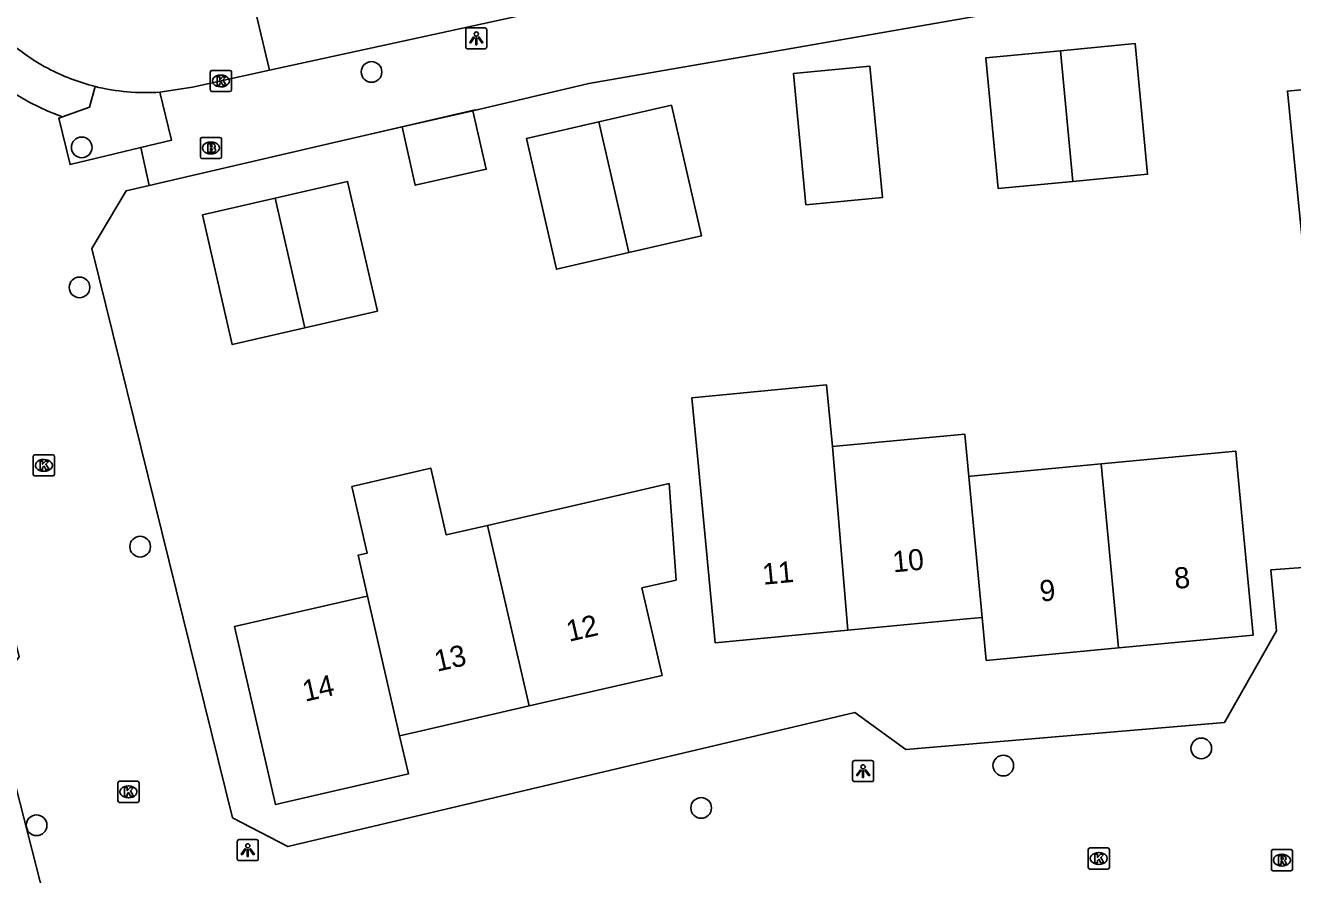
# Model space of a CAD drawing. Extents: x 158461 to 159795, y 387220 to 388672.
# Drawn here: x 159498.9 to 159558.9, y 388058.1 to 388098.3 of the extents above; entities that cross this region are included whole.
import ezdxf

# ---------------------------------------------------------------- set-up
doc = ezdxf.new("R2010")
doc.units = 0
for name, color, linetype in [('IMGEO_Boom', 7, 'Continuous'), ('IMGEO_Brandkraan', 7, 'Continuous'), ('IMGEO_Kolk', 7, 'Continuous'), ('IMGEO_Lichtpunt', 7, 'Continuous'), ('IMGEO_Muur', 7, 'Continuous'), ('IMGEO_Pand', 7, 'Continuous'), ('IMGEO_Pand_nummerreeks', 7, 'Continuous'), ('IMGEO_Rijbaan_lokaal_open', 7, 'Continuous'), ('IMGEO_Rioolput', 7, 'Continuous'), ('IMGEO_Voetpad_open', 7, 'Continuous')]:
    doc.layers.add(name, color=color, linetype=linetype)

msp = doc.modelspace()

# ---------------------------------------------------------------- linework, layer by layer
at = {"layer": 'IMGEO_Boom'}
for centre in [(159515.322, 388096.086), (159501.608, 388092.516), (159501.505, 388085.896), (159504.373, 388073.63), (159554.586, 388064.089), (159545.218, 388063.275), (159530.921, 388061.27), (159499.471, 388060.45)]:
    msp.add_circle(centre, 0.489, dxfattribs=at)
at = {"layer": 'IMGEO_Brandkraan'}
for p, q in [((159507.223, 388092.064), (159507.223, 388092.916)), ((159507.298, 388092.99), (159508.15, 388092.99)), ((159507.711, 388092.77), (159507.736, 388092.77)), ((159508.224, 388092.916), (159508.224, 388092.064)), ((159507.734, 388092.21), (159507.709, 388092.21)), ((159508.15, 388091.99), (159507.298, 388091.99))]:
    msp.add_line(p, q, dxfattribs=at)
for points in [[(159507.223, 388092.064), (159507.223, 388092.916)], [(159507.298, 388092.99), (159508.15, 388092.99)], [(159508.224, 388092.916), (159508.224, 388092.064)], [(159507.571, 388092.69), (159507.571, 388092.29), (159507.784, 388092.29)], [(159507.802, 388092.69), (159507.571, 388092.69)], [(159507.75, 388092.609), (159507.696, 388092.609), (159507.696, 388092.533)], [(159507.696, 388092.533), (159507.749, 388092.533)], [(159507.758, 388092.457), (159507.696, 388092.457), (159507.696, 388092.376)], [(159507.696, 388092.376), (159507.758, 388092.376)], [(159508.15, 388091.99), (159507.298, 388091.99)]]:
    msp.add_lwpolyline(points, dxfattribs=at)
for centre, radius, start, end in [((159507.3, 388092.914), 0.0765, 91.55205, 178.44795), ((159507.3, 388092.914), 0.0765, 91.55205, 178.44795), ((159508.148, 388092.914), 0.0765, 1.55205, 88.44795), ((159508.148, 388092.914), 0.0765, 1.55205, 88.44795), ((159507.751, 388092.571), 0.0379, 267.82845, 90.93552), ((159507.759, 388092.416), 0.0404, 269.87594, 90.50774), ((159507.79, 388092.541), 0.251, 268.66757, 293.53466), ((159507.806, 388092.545), 0.145, 59.4692, 91.53667), ((159507.831, 388092.592), 0.0922, 285.51372, 58.15012), ((159507.836, 388092.4), 0.105, 301.31148, 78.98903), ((159507.3, 388092.066), 0.0765, 181.55205, 268.44795), ((159507.3, 388092.066), 0.0765, 181.55205, 268.44795), ((159508.148, 388092.066), 0.0765, 271.55205, 358.44795), ((159508.148, 388092.066), 0.0765, 271.55205, 358.44795)]:
    msp.add_arc(centre, radius, start, end, dxfattribs=at)
for centre, major_axis, ratio, start_param, end_param in [((159507.71, 388092.49), (-0.387, 0.002), 0.722429, 4.712389, 7.853982), ((159507.735, 388092.49), (-0.39, 0.002), 0.717154, 1.570796, 4.712389)]:
    msp.add_ellipse(centre, major_axis=major_axis, ratio=ratio, start_param=start_param, end_param=end_param, dxfattribs=at)
at = {"layer": 'IMGEO_Kolk'}
for p, q in [((159507.694, 388095.234), (159507.694, 388096.086)), ((159507.769, 388096.16), (159508.621, 388096.16)), ((159508.182, 388095.94), (159508.207, 388095.94)), ((159508.695, 388096.086), (159508.695, 388095.234)), ((159508.621, 388095.16), (159507.769, 388095.16)), ((159508.205, 388095.38), (159508.18, 388095.38)), ((159499.316, 388077.05), (159499.316, 388077.902)), ((159499.391, 388077.976), (159500.243, 388077.976)), ((159499.804, 388077.756), (159499.829, 388077.756)), ((159500.317, 388077.902), (159500.317, 388077.05)), ((159499.827, 388077.196), (159499.802, 388077.196)), ((159500.243, 388076.976), (159499.391, 388076.976)), ((159503.319, 388061.605), (159503.319, 388062.457)), ((159503.394, 388062.531), (159504.246, 388062.531)), ((159503.807, 388062.311), (159503.832, 388062.311)), ((159504.32, 388062.457), (159504.32, 388061.605)), ((159504.246, 388061.531), (159503.394, 388061.531)), ((159503.83, 388061.751), (159503.805, 388061.751)), ((159549.235, 388058.454), (159549.235, 388059.306)), ((159549.31, 388059.38), (159550.162, 388059.38)), ((159549.723, 388059.16), (159549.748, 388059.16)), ((159550.236, 388059.306), (159550.236, 388058.454)), ((159549.746, 388058.6), (159549.721, 388058.6)), ((159550.162, 388058.38), (159549.31, 388058.38))]:
    msp.add_line(p, q, dxfattribs=at)
for points in [[(159507.694, 388095.234), (159507.694, 388096.086)], [(159507.769, 388096.16), (159508.621, 388096.16)], [(159508.015, 388095.86), (159508.138, 388095.86), (159508.138, 388095.709), (159508.268, 388095.86), (159508.432, 388095.86), (159508.286, 388095.709), (159508.439, 388095.46), (159508.287, 388095.46), (159508.202, 388095.624), (159508.138, 388095.557), (159508.138, 388095.46), (159508.015, 388095.46), (159508.015, 388095.86)], [(159508.695, 388096.086), (159508.695, 388095.234)], [(159508.621, 388095.16), (159507.769, 388095.16)], [(159499.316, 388077.05), (159499.316, 388077.902)], [(159499.391, 388077.976), (159500.243, 388077.976)], [(159500.317, 388077.902), (159500.317, 388077.05)], [(159499.637, 388077.676), (159499.76, 388077.676), (159499.76, 388077.525), (159499.89, 388077.676), (159500.054, 388077.676), (159499.908, 388077.525), (159500.061, 388077.276), (159499.909, 388077.276), (159499.824, 388077.44), (159499.76, 388077.373), (159499.76, 388077.276), (159499.637, 388077.276), (159499.637, 388077.676)], [(159500.243, 388076.976), (159499.391, 388076.976)], [(159503.319, 388061.605), (159503.319, 388062.457)], [(159503.394, 388062.531), (159504.246, 388062.531)], [(159503.64, 388062.231), (159503.763, 388062.231), (159503.763, 388062.08), (159503.893, 388062.231), (159504.057, 388062.231), (159503.911, 388062.08), (159504.064, 388061.831), (159503.912, 388061.831), (159503.827, 388061.995), (159503.763, 388061.928), (159503.763, 388061.831), (159503.64, 388061.831), (159503.64, 388062.231)], [(159504.32, 388062.457), (159504.32, 388061.605)], [(159504.246, 388061.531), (159503.394, 388061.531)], [(159549.235, 388058.454), (159549.235, 388059.306)], [(159549.31, 388059.38), (159550.162, 388059.38)], [(159550.236, 388059.306), (159550.236, 388058.454)], [(159549.556, 388059.08), (159549.679, 388059.08), (159549.679, 388058.929), (159549.809, 388059.08), (159549.973, 388059.08), (159549.827, 388058.929), (159549.98, 388058.68), (159549.828, 388058.68), (159549.743, 388058.844), (159549.679, 388058.777), (159549.679, 388058.68), (159549.556, 388058.68), (159549.556, 388059.08)], [(159550.162, 388058.38), (159549.31, 388058.38)]]:
    msp.add_lwpolyline(points, dxfattribs=at)
for centre, start, end in [((159507.771, 388096.084), 91.55205, 178.44795), ((159507.771, 388096.084), 91.55205, 178.44795), ((159508.619, 388096.084), 1.55205, 88.44795), ((159508.619, 388096.084), 1.55205, 88.44795), ((159507.771, 388095.236), 181.55205, 268.44795), ((159507.771, 388095.236), 181.55205, 268.44795), ((159508.619, 388095.236), 271.55205, 358.44795), ((159508.619, 388095.236), 271.55205, 358.44795), ((159499.393, 388077.9), 91.55205, 178.44795), ((159499.393, 388077.9), 91.55205, 178.44795), ((159500.241, 388077.9), 1.55205, 88.44795), ((159500.241, 388077.9), 1.55205, 88.44795), ((159499.393, 388077.052), 181.55205, 268.44795), ((159499.393, 388077.052), 181.55205, 268.44795), ((159500.241, 388077.052), 271.55205, 358.44795), ((159500.241, 388077.052), 271.55205, 358.44795), ((159503.396, 388062.455), 91.55205, 178.44795), ((159503.396, 388062.455), 91.55205, 178.44795), ((159504.244, 388062.455), 1.55205, 88.44795), ((159504.244, 388062.455), 1.55205, 88.44795), ((159503.396, 388061.607), 181.55205, 268.44795), ((159503.396, 388061.607), 181.55205, 268.44795), ((159504.244, 388061.607), 271.55205, 358.44795), ((159504.244, 388061.607), 271.55205, 358.44795), ((159549.312, 388059.304), 91.55205, 178.44795), ((159549.312, 388059.304), 91.55205, 178.44795), ((159550.16, 388059.304), 1.55205, 88.44795), ((159550.16, 388059.304), 1.55205, 88.44795), ((159549.312, 388058.456), 181.55205, 268.44795), ((159549.312, 388058.456), 181.55205, 268.44795), ((159550.16, 388058.456), 271.55205, 358.44795), ((159550.16, 388058.456), 271.55205, 358.44795)]:
    msp.add_arc(centre, 0.0765, start, end, dxfattribs=at)
for centre, major_axis, ratio, start_param, end_param in [((159508.181, 388095.66), (-0.387, 0.002), 0.722429, 4.712389, 7.853982), ((159508.206, 388095.66), (-0.39, 0.002), 0.717154, 1.570796, 4.712389), ((159499.803, 388077.476), (-0.387, 0.002), 0.722429, 4.712389, 7.853982), ((159499.828, 388077.476), (-0.39, 0.002), 0.717154, 1.570796, 4.712389), ((159503.806, 388062.031), (-0.387, 0.002), 0.722429, 4.712389, 7.853982), ((159503.831, 388062.031), (-0.39, 0.002), 0.717154, 1.570796, 4.712389), ((159549.722, 388058.88), (-0.387, 0.002), 0.722429, 4.712389, 7.853982), ((159549.747, 388058.88), (-0.39, 0.002), 0.717154, 1.570796, 4.712389)]:
    msp.add_ellipse(centre, major_axis=major_axis, ratio=ratio, start_param=start_param, end_param=end_param, dxfattribs=at)
at = {"layer": 'IMGEO_Lichtpunt'}
for p, q in [((159520.682, 388098.174), (159519.874, 388098.174)), ((159520.682, 388098.174), (159519.874, 388098.174)), ((159519.78, 388098.079), (159519.78, 388097.272)), ((159519.78, 388098.079), (159519.78, 388097.272)), ((159520.776, 388097.272), (159520.776, 388098.079)), ((159520.776, 388097.272), (159520.776, 388098.079)), ((159519.874, 388097.178), (159520.682, 388097.178)), ((159519.874, 388097.178), (159520.682, 388097.178)), ((159538.084, 388063.417), (159538.084, 388062.61)), ((159538.084, 388063.417), (159538.084, 388062.61)), ((159538.986, 388063.512), (159538.178, 388063.512)), ((159538.986, 388063.512), (159538.178, 388063.512)), ((159539.08, 388062.61), (159539.08, 388063.417)), ((159539.08, 388062.61), (159539.08, 388063.417)), ((159538.178, 388062.516), (159538.986, 388062.516)), ((159538.178, 388062.516), (159538.986, 388062.516)), ((159509.87, 388059.775), (159509.062, 388059.775)), ((159509.87, 388059.775), (159509.062, 388059.775)), ((159508.968, 388059.68), (159508.968, 388058.873)), ((159508.968, 388059.68), (159508.968, 388058.873)), ((159509.964, 388058.873), (159509.964, 388059.68)), ((159509.964, 388058.873), (159509.964, 388059.68)), ((159509.062, 388058.779), (159509.87, 388058.779)), ((159509.062, 388058.779), (159509.87, 388058.779))]:
    msp.add_line(p, q, dxfattribs=at)
for points in [[(159520.154, 388097.743), (159520.193, 388097.715), (159520.005, 388097.453), (159519.967, 388097.48), (159520.154, 388097.743)], [(159520.256, 388097.695), (159520.303, 388097.695), (159520.303, 388097.373), (159520.256, 388097.373), (159520.256, 388097.695)], [(159520.366, 388097.715), (159520.404, 388097.742), (159520.591, 388097.48), (159520.552, 388097.452), (159520.366, 388097.715)], [(159538.458, 388063.081), (159538.497, 388063.053), (159538.309, 388062.791), (159538.271, 388062.818), (159538.458, 388063.081)], [(159538.56, 388063.033), (159538.607, 388063.033), (159538.607, 388062.711), (159538.56, 388062.711), (159538.56, 388063.033)], [(159538.67, 388063.053), (159538.708, 388063.08), (159538.895, 388062.818), (159538.856, 388062.79), (159538.67, 388063.053)], [(159509.342, 388059.344), (159509.381, 388059.316), (159509.193, 388059.054), (159509.155, 388059.081), (159509.342, 388059.344)], [(159509.444, 388059.296), (159509.491, 388059.296), (159509.491, 388058.974), (159509.444, 388058.974), (159509.444, 388059.296)], [(159509.554, 388059.316), (159509.592, 388059.343), (159509.779, 388059.081), (159509.74, 388059.053), (159509.554, 388059.316)]]:
    msp.add_lwpolyline(points, dxfattribs=at)
for centre in [(159520.279, 388097.877), (159538.583, 388063.215), (159509.467, 388059.478)]:
    msp.add_circle(centre, 0.0994, dxfattribs=at)
for centre, start, end in [((159519.874, 388098.079), 90, 180), ((159519.874, 388098.079), 90, 180), ((159520.682, 388098.079), 0, 90), ((159520.682, 388098.079), 0, 90), ((159519.874, 388097.272), 180, 270), ((159519.874, 388097.272), 180, 270), ((159520.682, 388097.272), 270, 0), ((159520.682, 388097.272), 270, 360), ((159538.178, 388063.417), 90, 180), ((159538.178, 388063.417), 90, 180), ((159538.986, 388063.417), 0, 90), ((159538.986, 388063.417), 0, 90), ((159538.178, 388062.61), 180, 270), ((159538.178, 388062.61), 180, 270), ((159538.986, 388062.61), 270, 0), ((159538.986, 388062.61), 270, 360), ((159509.062, 388059.68), 90, 180), ((159509.062, 388059.68), 90, 180), ((159509.87, 388059.68), 0, 90), ((159509.87, 388059.68), 0, 90), ((159509.062, 388058.873), 180, 270), ((159509.062, 388058.873), 180, 270), ((159509.87, 388058.873), 270, 0), ((159509.87, 388058.873), 270, 360)]:
    msp.add_arc(centre, 0.0946, start, end, dxfattribs=at)
at = {"layer": 'IMGEO_Muur'}
for points in [[(159529.134, 388096.155), (159535.172, 388097.201)], [(159516.484, 388093.425), (159520.225, 388094.294)], [(159513.758, 388092.791), (159516.484, 388093.425)]]:
    msp.add_lwpolyline(points, dxfattribs=at)
at = {"layer": 'IMGEO_Pand'}
for points in [[(159547.922, 388097.089), (159544.383, 388096.754), (159544.969, 388090.575), (159548.508, 388090.911)], [(159548.508, 388090.911), (159552.047, 388091.247), (159551.461, 388097.425), (159547.922, 388097.089)], [(159547.922, 388097.089), (159548.508, 388090.911)], [(159535.875, 388089.799), (159539.494, 388090.142), (159538.905, 388096.356), (159535.285, 388096.013), (159535.875, 388089.799)], [(159565.058, 388095.819), (159558.661, 388095.185), (159559.154, 388090.21), (159559.527, 388086.453), (159565.924, 388087.087)], [(159527.502, 388087.541), (159530.935, 388088.332), (159529.512, 388094.513), (159526.081, 388093.723)], [(159520.122, 388094.251), (159520.747, 388091.487), (159517.394, 388090.728), (159516.769, 388093.49)], [(159520.122, 388094.251), (159516.769, 388093.49)], [(159526.081, 388093.723), (159522.649, 388092.932), (159524.072, 388086.751), (159527.502, 388087.541)], [(159527.502, 388087.541), (159526.081, 388093.723)], [(159512.168, 388083.982), (159515.603, 388084.773), (159514.191, 388090.908), (159510.755, 388090.117)], [(159510.755, 388090.117), (159507.319, 388089.326), (159508.732, 388083.191), (159512.168, 388083.982)], [(159510.755, 388090.117), (159512.168, 388083.982)], [(159537.132, 388078.361), (159536.855, 388081.28), (159530.484, 388080.675), (159530.761, 388077.757), (159531.584, 388069.079), (159537.863, 388069.675)], [(159543.585, 388076.953), (159543.395, 388078.955), (159537.132, 388078.361)], [(159537.132, 388078.361), (159537.863, 388069.675)], [(159550.671, 388068.844), (159557.043, 388069.448), (159556.286, 388077.429), (159556.217, 388078.152), (159549.845, 388077.547)], [(159520.811, 388074.638), (159518.854, 388074.188), (159518.127, 388077.347), (159514.394, 388076.475), (159515.117, 388073.327), (159514.682, 388073.227), (159515.127, 388071.294)], [(159549.845, 388077.547), (159543.686, 388076.963), (159543.585, 388076.953)], [(159550.671, 388068.844), (159549.845, 388077.547)], [(159522.779, 388066.095), (159529.068, 388067.543), (159528.117, 388071.675), (159529.734, 388072.047), (159529.404, 388076.616), (159527.101, 388076.086), (159520.811, 388074.638)], [(159544.218, 388070.277), (159543.585, 388076.953)], [(159522.779, 388066.095), (159520.811, 388074.638)], [(159515.127, 388071.294), (159514.966, 388071.257), (159508.837, 388069.846), (159510.773, 388061.433), (159517.065, 388062.881), (159516.65, 388064.684)], [(159516.65, 388064.684), (159515.127, 388071.294)], [(159537.863, 388069.675), (159543.497, 388070.209), (159544.218, 388070.277)], [(159544.218, 388070.277), (159544.41, 388068.25), (159550.671, 388068.844)], [(159516.65, 388064.684), (159517.482, 388064.876), (159522.779, 388066.095)]]:
    msp.add_lwpolyline(points, dxfattribs=at)
at = {"layer": 'IMGEO_Rijbaan_lokaal_open'}
for points in [[(159510.5, 388096.163), (159533.554, 388101.208), (159538.9, 388102.419), (159541.334, 388103.002), (159543.26, 388103.36), (159545.943, 388103.906), (159548.139, 388104.247), (159551.094, 388104.665), (159555.807, 388105.309), (159557.858, 388105.524)], [(159510.5, 388096.163), (159509.322, 388101.093)], [(159505.305, 388095.132), (159506.849, 388095.364), (159510.5, 388096.163)], [(159500.693, 388093.959), (159501.982, 388094.42), (159502.237, 388095.401)], [(159500.693, 388093.959), (159500, 388094.234), (159499.16, 388094.639)], [(159504.402, 388092.509), (159501.056, 388091.705), (159500.53, 388093.901), (159500.693, 388093.959)], [(159504.794, 388090.709), (159504.402, 388092.509)], [(159559.407, 388072.638), (159557.881, 388072.53), (159558.15, 388069.643), (159555.684, 388065.309), (159540.599, 388064.037), (159538.191, 388065.78), (159511.369, 388059.44), (159508.747, 388060.805), (159502.084, 388087.74), (159503.707, 388090.456), (159504.794, 388090.709)], [(159491.864, 388088.133), (159493.706, 388088.644), (159498.644, 388068.426), (159497.343, 388066.739), (159500, 388056.349), (159501.249, 388051.464), (159519.722, 388045.89), (159522.356, 388043.295), (159528.327, 388043.112), (159529.943, 388044.576), (159540.225, 388044.194), (159541.73, 388045.738), (159553.125, 388045.206), (159554.638, 388043.76), (159555.876, 388037.747), (159555.675, 388032.811)]]:
    msp.add_lwpolyline(points, dxfattribs=at)
for centre, radius, start, end in [((159504.609, 388104.915), 9.805, 224.6872, 241.9621), ((159504.648, 388104.954), 11.684, 224.49561, 241.98395), ((159504.636, 388104.98), 9.874, 242.00073, 255.94142), ((159504.615, 388104.887), 9.78, 255.92964, 274.04868)]:
    msp.add_arc(centre, radius, start, end, dxfattribs=at)
at = {"layer": 'IMGEO_Rioolput'}
for p, q in [((159557.901, 388058.374), (159557.901, 388059.226)), ((159557.976, 388059.3), (159558.828, 388059.3)), ((159558.902, 388059.226), (159558.902, 388058.374)), ((159558.412, 388058.52), (159558.387, 388058.52)), ((159558.389, 388059.08), (159558.414, 388059.08)), ((159558.828, 388058.3), (159557.976, 388058.3))]:
    msp.add_line(p, q, dxfattribs=at)
for points in [[(159557.901, 388058.374), (159557.901, 388059.226)], [(159557.976, 388059.3), (159558.828, 388059.3)], [(159558.902, 388059.226), (159558.902, 388058.374)], [(159558.49, 388058.998), (159558.238, 388059), (159558.238, 388058.6)], [(159558.238, 388058.6), (159558.362, 388058.6), (159558.362, 388058.762), (159558.373, 388058.762)], [(159558.416, 388058.919), (159558.362, 388058.919), (159558.362, 388058.838)], [(159558.362, 388058.838), (159558.414, 388058.838)], [(159558.42, 388058.733), (159558.491, 388058.6), (159558.631, 388058.6), (159558.566, 388058.726)], [(159558.828, 388058.3), (159557.976, 388058.3)]]:
    msp.add_lwpolyline(points, dxfattribs=at)
for centre, radius, start, end in [((159557.978, 388059.224), 0.0765, 91.55205, 178.44795), ((159557.978, 388059.224), 0.0765, 91.55205, 178.44795), ((159558.826, 388059.224), 0.0765, 1.55205, 88.44795), ((159558.826, 388059.224), 0.0765, 1.55205, 88.44795), ((159558.372, 388058.709), 0.0533, 26.02933, 88.69889), ((159558.398, 388059.027), 0.19, 274.7715, 282.96867), ((159558.422, 388058.823), 0.0964, 77.00612, 93.18647), ((159558.436, 388058.88), 0.0378, 276.66336, 79.67722), ((159558.489, 388058.888), 0.109, 350.36119, 89.41601), ((159558.487, 388058.888), 0.112, 277.58423, 350.98172), ((159558.471, 388058.673), 0.108, 29.51342, 73.79051), ((159557.978, 388058.376), 0.0765, 181.55205, 268.44795), ((159557.978, 388058.376), 0.0765, 181.55205, 268.44795), ((159558.826, 388058.376), 0.0765, 271.55205, 358.44795), ((159558.826, 388058.376), 0.0765, 271.55205, 358.44795)]:
    msp.add_arc(centre, radius, start, end, dxfattribs=at)
for centre, major_axis, ratio, start_param, end_param in [((159558.388, 388058.8), (-0.387, 0.002), 0.722429, 4.712389, 7.853982), ((159558.413, 388058.8), (-0.39, 0.002), 0.717154, 1.570796, 4.712389)]:
    msp.add_ellipse(centre, major_axis=major_axis, ratio=ratio, start_param=start_param, end_param=end_param, dxfattribs=at)
at = {"layer": 'IMGEO_Voetpad_open'}
for points in [[(159610.914, 388105.221), (159553.542, 388099.778), (159544.045, 388098.738), (159535.172, 388097.201), (159529.134, 388096.155), (159525.601, 388095.543), (159520.122, 388094.251)], [(159504.402, 388092.509), (159505.851, 388092.857), (159505.305, 388095.132)], [(159516.769, 388093.49), (159513.758, 388092.791), (159504.794, 388090.709)]]:
    msp.add_lwpolyline(points, dxfattribs=at)

# ---------------------------------------------------------------- texts
at = {"layer": 'IMGEO_Pand_nummerreeks'}
for s, rotation, p in [('10', 5.42018, (159540.019, 388072.411)), ('11', 5.41854, (159533.861, 388071.826)), ('8', 5.41548, (159553.352, 388071.629)), ('9', 5.41445, (159546.982, 388071.026)), ('12', 12.79424, (159524.667, 388069.128)), ('13', 12.79415, (159518.424, 388067.71)), ('14', 12.79415, (159512.179, 388066.291))]:
    msp.add_text(s, height=1, rotation=rotation, dxfattribs=at).set_placement(p)

doc.saveas('drawing.dxf')
